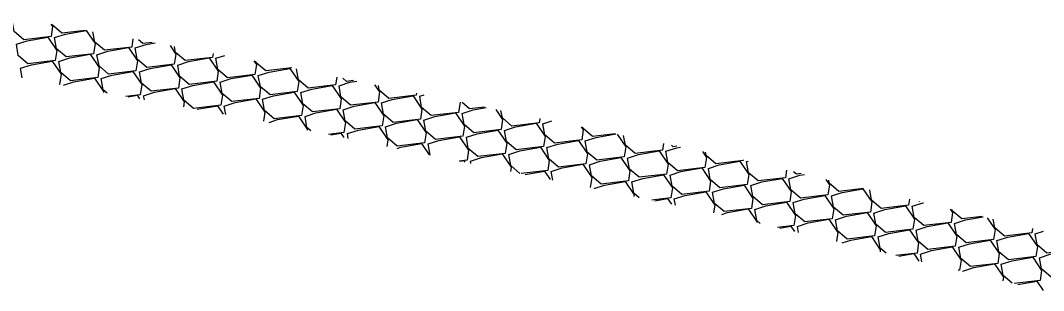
# Model space of a CAD drawing. Extents: x 2384780 to 2405432, y 547869 to 573706.
# Drawn here: x 2393914.7 to 2394020.7, y 553674.7 to 553702.7 of the extents above; entities that cross this region are included whole.
import ezdxf

# ---------------------------------------------------------------- set-up
doc = ezdxf.new("R2010")
doc.units = 0
doc.layers.add('Old_Level_5', color=7, linetype='Continuous')

msp = doc.modelspace()

# ---------------------------------------------------------------- linework, layer by layer
at = {"layer": 'Old_Level_5'}
for points in [[(2393917.82, 553702.31), (2393917.99, 553702.05), (2393917.83, 553701.01), (2393915, 553700.68), (2393914, 553701.53), (2393913.79, 553702.68)], [(2393921.39, 553701.66), (2393918.96, 553701.37), (2393917.96, 553702.23), (2393917.95, 553702.28)], [(2393918.19, 553700.91), (2393919.32, 553701.27), (2393921.46, 553701.65)], [(2393921.47, 553701.65), (2393922.39, 553700.28), (2393922.23, 553699.23), (2393919.4, 553698.9), (2393918.4, 553699.75), (2393918.19, 553700.91)], [(2393914.23, 553700.21), (2393915.36, 553700.57), (2393917.5, 553700.95), (2393918.43, 553699.58), (2393918.27, 553698.54), (2393915.43, 553698.2), (2393914.43, 553699.05), (2393914.23, 553700.21)], [(2393926.32, 553700.77), (2393926.2, 553699.93), (2393923.36, 553699.6), (2393922.36, 553700.45), (2393922.17, 553701.52)], [(2393928.3, 553700.41), (2393927.33, 553700.3), (2393926.89, 553700.67)], [(2393922.59, 553699.13), (2393923.72, 553699.5), (2393925.86, 553699.88), (2393926.79, 553698.5), (2393926.63, 553697.46), (2393923.8, 553697.12), (2393922.8, 553697.98), (2393922.59, 553699.13)], [(2393926.56, 553699.83), (2393927.69, 553700.2), (2393928.61, 553700.36)], [(2393930.17, 553700.08), (2393930.76, 553699.2), (2393930.6, 553698.16), (2393927.76, 553697.82), (2393926.76, 553698.68), (2393926.56, 553699.83)], [(2393934.62, 553699.27), (2393934.56, 553698.86), (2393931.73, 553698.52), (2393930.73, 553699.37), (2393930.62, 553699.99)], [(2393914.67, 553697.74), (2393915.8, 553698.1), (2393917.94, 553698.48), (2393918.86, 553697.1), (2393918.71, 553696.06), (2393918.67, 553696.06)], [(2393918.63, 553698.43), (2393919.76, 553698.8), (2393921.9, 553699.18), (2393922.83, 553697.8), (2393922.67, 553696.76), (2393919.83, 553696.43), (2393918.83, 553697.28), (2393918.63, 553698.43)], [(2393930.96, 553698.06), (2393932.09, 553698.42), (2393934.23, 553698.8), (2393935.16, 553697.43), (2393935, 553696.38), (2393932.16, 553696.05), (2393931.16, 553696.9), (2393930.96, 553698.06)], [(2393934.92, 553698.76), (2393935.84, 553699.05)], [(2393938.86, 553698.5), (2393939.12, 553698.13), (2393938.96, 553697.08), (2393936.13, 553696.75), (2393935.13, 553697.6), (2393934.92, 553698.76)], [(2393942.78, 553697.76), (2393940.09, 553697.45), (2393939.09, 553698.3), (2393939.06, 553698.47)], [(2393914.84, 553696.75), (2393914.67, 553697.74)], [(2393923.03, 553696.66), (2393924.16, 553697.02), (2393926.3, 553697.4), (2393927.23, 553696.03), (2393927.07, 553694.98), (2393925.58, 553694.81)], [(2393926.99, 553697.36), (2393928.12, 553697.72), (2393930.27, 553698.1), (2393931.19, 553696.73), (2393931.03, 553695.68), (2393928.2, 553695.35), (2393927.2, 553696.2), (2393926.99, 553697.36)], [(2393939.32, 553696.98), (2393940.45, 553697.34), (2393942.59, 553697.72), (2393943.52, 553696.35), (2393943.36, 553695.31), (2393940.53, 553694.97), (2393939.53, 553695.82), (2393939.32, 553696.98)], [(2393947.45, 553696.81), (2393947.33, 553696.01), (2393944.49, 553695.67), (2393943.49, 553696.52), (2393943.29, 553697.66)], [(2393919.12, 553695.98), (2393920.2, 553696.32), (2393922.34, 553696.7), (2393923.26, 553695.33), (2393923.25, 553695.23)], [(2393923.64, 553695.16), (2393923.23, 553695.5), (2393923.03, 553696.66)], [(2393931.39, 553695.58), (2393932.52, 553695.95), (2393934.67, 553696.32), (2393935.59, 553694.95), (2393935.43, 553693.91), (2393932.6, 553693.57), (2393931.6, 553694.43), (2393931.39, 553695.58)], [(2393935.36, 553696.28), (2393936.49, 553696.65), (2393938.63, 553697.02), (2393939.56, 553695.65), (2393939.4, 553694.61), (2393936.56, 553694.27), (2393935.56, 553695.12), (2393935.36, 553696.28)], [(2393947.69, 553695.9), (2393948.81, 553696.27), (2393949.52, 553696.39)], [(2393949.2, 553696.46), (2393948.45, 553696.37), (2393948.08, 553696.69)], [(2393927.43, 553694.88), (2393928.56, 553695.25), (2393930.7, 553695.63), (2393931.63, 553694.25), (2393931.55, 553693.73)], [(2393939.76, 553694.51), (2393940.89, 553694.87), (2393943.03, 553695.25), (2393943.96, 553693.88), (2393943.8, 553692.83), (2393940.96, 553692.5), (2393939.96, 553693.35), (2393939.76, 553694.51)], [(2393943.72, 553695.2), (2393944.85, 553695.57), (2393946.99, 553695.95), (2393947.92, 553694.57), (2393947.76, 553693.53), (2393944.93, 553693.2), (2393943.93, 553694.05), (2393943.72, 553695.2)], [(2393951.38, 553696.01), (2393951.88, 553695.27), (2393951.73, 553694.23), (2393948.89, 553693.9), (2393947.89, 553694.75), (2393947.69, 553695.9)], [(2393955.72, 553695.13), (2393955.69, 553694.93), (2393952.85, 553694.59), (2393951.85, 553695.45), (2393951.77, 553695.94)], [(2393925.82, 553694.76), (2393926.74, 553694.93), (2393926.99, 553694.55)], [(2393927.51, 553694.46), (2393927.43, 553694.88)], [(2393935.79, 553693.81), (2393936.92, 553694.17), (2393939.07, 553694.55), (2393939.99, 553693.18), (2393939.85, 553692.23)], [(2393948.12, 553693.43), (2393949.25, 553693.79), (2393951.39, 553694.17), (2393952.32, 553692.8), (2393952.16, 553691.76), (2393949.33, 553691.42), (2393948.33, 553692.27), (2393948.12, 553693.43)], [(2393952.09, 553694.13), (2393953.21, 553694.49), (2393955.36, 553694.87), (2393956.28, 553693.5), (2393956.13, 553692.45), (2393953.29, 553692.12), (2393952.29, 553692.97), (2393952.09, 553694.13)], [(2393956.05, 553694.83), (2393956.5, 553694.97)], [(2393960.24, 553694.21), (2393960.25, 553694.2), (2393960.09, 553693.15), (2393957.25, 553692.82), (2393956.25, 553693.67), (2393956.05, 553694.83)], [(2393962.76, 553693.7), (2393961.22, 553693.52), (2393960.45, 553694.17)], [(2393932.97, 553693.47), (2393935.1, 553693.85), (2393935.69, 553692.98)], [(2393935.95, 553692.93), (2393935.79, 553693.81)], [(2393944.16, 553692.73), (2393945.29, 553693.09), (2393947.43, 553693.47), (2393948.36, 553692.1), (2393948.2, 553691.06), (2393946.59, 553690.87)], [(2393956.49, 553692.35), (2393957.62, 553692.72), (2393959.76, 553693.09), (2393960.68, 553691.72), (2393960.53, 553690.68), (2393957.69, 553690.34), (2393956.69, 553691.2), (2393956.49, 553692.35)], [(2393960.45, 553693.05), (2393961.58, 553693.42), (2393962.96, 553693.66)], [(2393963.95, 553693.46), (2393964.65, 553692.42), (2393964.49, 553691.38), (2393961.65, 553691.04), (2393960.65, 553691.9), (2393960.45, 553693.05)], [(2393968.52, 553692.53), (2393968.45, 553692.08), (2393965.62, 553691.74), (2393964.62, 553692.59), (2393964.48, 553693.35)], [(2393940.46, 553692.12), (2393941.32, 553692.4), (2393943.47, 553692.77), (2393944.39, 553691.4), (2393944.38, 553691.32)], [(2393944.75, 553691.24), (2393944.36, 553691.57), (2393944.16, 553692.73)], [(2393952.52, 553691.65), (2393953.65, 553692.02), (2393955.79, 553692.4), (2393956.72, 553691.02), (2393956.56, 553689.98), (2393953.73, 553689.65), (2393952.73, 553690.5), (2393952.52, 553691.65)], [(2393964.85, 553691.28), (2393965.98, 553691.64), (2393968.12, 553692.02), (2393969.05, 553690.65), (2393968.89, 553689.6), (2393966.06, 553689.27), (2393965.05, 553690.12), (2393964.85, 553691.28)], [(2393968.81, 553691.98), (2393969.75, 553692.28)], [(2393946.84, 553690.82), (2393947.87, 553691), (2393948.17, 553690.55)], [(2393948.56, 553690.96), (2393949.69, 553691.32), (2393951.83, 553691.7), (2393952.76, 553690.32), (2393952.65, 553689.63)], [(2393948.65, 553690.45), (2393948.56, 553690.96)], [(2393960.89, 553690.58), (2393962.02, 553690.94), (2393964.16, 553691.32), (2393965.08, 553689.95), (2393964.93, 553688.9), (2393962.09, 553688.57), (2393961.09, 553689.42), (2393960.89, 553690.58)], [(2393972.8, 553691.66), (2393973.01, 553691.34), (2393972.85, 553690.3), (2393970.02, 553689.97), (2393969.02, 553690.82), (2393968.81, 553691.98)], [(2393976.31, 553690.94), (2393973.98, 553690.67), (2393972.98, 553691.52), (2393972.96, 553691.62)], [(2393973.21, 553690.2), (2393974.34, 553690.56), (2393976.39, 553690.93)], [(2393953.7, 553689.42), (2393954.09, 553689.54), (2393956.23, 553689.92), (2393957.02, 553688.74)], [(2393956.92, 553689.88), (2393958.05, 553690.24), (2393960.19, 553690.62), (2393961.12, 553689.25), (2393960.96, 553688.2), (2393960.15, 553688.11)], [(2393957.13, 553688.72), (2393956.92, 553689.88)], [(2393969.25, 553689.5), (2393970.38, 553689.87), (2393972.52, 553690.24), (2393973.45, 553688.87), (2393973.29, 553687.83), (2393970.46, 553687.49), (2393969.45, 553688.34), (2393969.25, 553689.5)], [(2393976.51, 553690.9), (2393977.41, 553689.57), (2393977.25, 553688.53), (2393974.42, 553688.19), (2393973.42, 553689.04), (2393973.21, 553690.2)], [(2393981.32, 553689.92), (2393981.22, 553689.23), (2393978.38, 553688.89), (2393977.38, 553689.74), (2393977.2, 553690.76)], [(2393961.32, 553688.1), (2393962.45, 553688.47), (2393964.59, 553688.85), (2393965.52, 553687.47), (2393965.45, 553687.03)], [(2393965.29, 553688.8), (2393966.42, 553689.17), (2393968.56, 553689.54), (2393969.48, 553688.17), (2393969.33, 553687.13), (2393966.57, 553686.8)], [(2393977.61, 553688.42), (2393978.74, 553688.79), (2393980.89, 553689.17), (2393981.81, 553687.79), (2393981.65, 553686.75), (2393978.82, 553686.42), (2393977.82, 553687.27), (2393977.61, 553688.42)], [(2393981.58, 553689.12), (2393982.71, 553689.49), (2393983.11, 553689.56)], [(2393985.37, 553689.1), (2393985.78, 553688.49), (2393985.62, 553687.45), (2393982.78, 553687.11), (2393981.78, 553687.97), (2393981.58, 553689.12)], [(2393982.73, 553689.64), (2393982.35, 553689.59), (2393982.15, 553689.75)], [(2393989.59, 553688.23), (2393989.58, 553688.15), (2393986.75, 553687.81), (2393985.75, 553688.67), (2393985.68, 553689.04)], [(2393960.27, 553688.08), (2393960.63, 553688.15), (2393960.74, 553687.99)], [(2393961.37, 553687.86), (2393961.32, 553688.1)], [(2393966.45, 553686.83), (2393965.49, 553687.65), (2393965.29, 553688.8)], [(2393969.69, 553687.03), (2393970.82, 553687.39), (2393972.96, 553687.77), (2393973.89, 553686.4), (2393973.73, 553685.35), (2393973.71, 553685.35)], [(2393973.65, 553687.73), (2393974.78, 553688.09), (2393976.92, 553688.47), (2393977.85, 553687.1), (2393977.69, 553686.05), (2393974.86, 553685.72), (2393973.85, 553686.57), (2393973.65, 553687.73)], [(2393985.98, 553687.35), (2393987.11, 553687.71), (2393989.25, 553688.09), (2393990.18, 553686.72), (2393990.02, 553685.67), (2393987.18, 553685.34), (2393986.18, 553686.19), (2393985.98, 553687.35)], [(2393989.94, 553688.05), (2393990.12, 553688.1)], [(2393994.1, 553687.16), (2393993.98, 553686.37), (2393991.15, 553686.04), (2393990.15, 553686.89), (2393989.94, 553688.05)], [(2393966.99, 553686.72), (2393968.99, 553687.07), (2393969.59, 553686.19)], [(2393969.84, 553686.14), (2393969.69, 553687.03)], [(2393978.05, 553685.95), (2393979.18, 553686.31), (2393981.32, 553686.69), (2393982.25, 553685.32), (2393982.09, 553684.28), (2393980.12, 553684.04)], [(2393982.01, 553686.65), (2393983.14, 553687.01), (2393985.29, 553687.39), (2393986.21, 553686.02), (2393986.05, 553684.98), (2393983.22, 553684.64), (2393982.22, 553685.49), (2393982.01, 553686.65)], [(2393994.34, 553686.27), (2393995.47, 553686.64), (2393995.95, 553686.72)], [(2393995.62, 553686.8), (2393995.11, 553686.74), (2393994.82, 553686.99)], [(2393974.13, 553685.26), (2393975.22, 553685.62), (2393977.36, 553685.99), (2393978.29, 553684.62), (2393978.26, 553684.42)], [(2393978.82, 553684.31), (2393978.25, 553684.79), (2393978.05, 553685.95)], [(2393990.38, 553685.57), (2393991.51, 553685.94), (2393993.65, 553686.31), (2393994.58, 553684.94), (2393994.42, 553683.9), (2393991.58, 553683.56), (2393990.58, 553684.42), (2393990.38, 553685.57)], [(2393998.17, 553686.19), (2393998.54, 553685.64), (2393998.38, 553684.6), (2393995.55, 553684.26), (2393994.55, 553685.11), (2393994.34, 553686.27)], [(2394002.08, 553685.27), (2393999.51, 553684.96), (2393998.51, 553685.81), (2393998.46, 553686.13)], [(2393982.45, 553684.18), (2393983.58, 553684.54), (2393985.72, 553684.92), (2393986.65, 553683.54), (2393986.53, 553682.74)], [(2393986.41, 553684.87), (2393987.54, 553685.24), (2393989.69, 553685.62), (2393990.61, 553684.24), (2393990.45, 553683.2), (2393987.62, 553682.87), (2393986.62, 553683.72), (2393986.41, 553684.87)], [(2393998.74, 553684.5), (2393999.87, 553684.86), (2394002.01, 553685.24), (2394002.94, 553683.87), (2394002.78, 553682.82), (2393999.95, 553682.49), (2393998.95, 553683.34), (2393998.74, 553684.5)], [(2394006.84, 553684.14), (2394006.75, 553683.52), (2394003.91, 553683.19), (2394002.91, 553684.04), (2394002.72, 553685.11)], [(2393980.43, 553683.98), (2393981.76, 553684.22), (2393982.15, 553683.63)], [(2393982.56, 553683.55), (2393982.45, 553684.18)], [(2393990.81, 553683.1), (2393991.94, 553683.46), (2393994.09, 553683.84), (2393995.01, 553682.47), (2393994.85, 553681.42), (2393993.14, 553681.22)], [(2393994.78, 553683.8), (2393995.91, 553684.16), (2393998.05, 553684.54), (2393998.98, 553683.17), (2393998.82, 553682.12), (2393995.98, 553681.79), (2393994.98, 553682.64), (2393994.78, 553683.8)], [(2394007.11, 553683.42), (2394008.24, 553683.78), (2394008.29, 553683.79)], [(2394007.89, 553683.89), (2394007.87, 553683.89), (2394007.86, 553683.9)], [(2393987.38, 553682.57), (2393987.98, 553682.76), (2393990.12, 553683.14), (2393991.05, 553681.77), (2393991.04, 553681.72)], [(2393991.37, 553681.64), (2393991.02, 553681.94), (2393990.81, 553683.1)], [(2393999.18, 553682.02), (2394000.31, 553682.39), (2394002.45, 553682.76), (2394003.38, 553681.39), (2394003.22, 553680.35), (2394000.38, 553680.01), (2393999.38, 553680.86), (2393999.18, 553682.02)], [(2394003.14, 553682.72), (2394004.27, 553683.09), (2394006.41, 553683.46), (2394007.34, 553682.09), (2394007.18, 553681.05), (2394004.35, 553680.71), (2394003.35, 553681.56), (2394003.14, 553682.72)], [(2394011.07, 553683.13), (2394011.3, 553682.79), (2394011.15, 553681.75), (2394008.31, 553681.41), (2394007.31, 553682.26), (2394007.11, 553683.42)], [(2394014.36, 553682.36), (2394012.27, 553682.11), (2394011.27, 553682.96), (2394011.25, 553683.09)], [(2393995.21, 553681.32), (2393996.34, 553681.69), (2393998.49, 553682.07), (2393999.41, 553680.69), (2393999.27, 553679.77)], [(2394007.54, 553680.95), (2394008.67, 553681.31), (2394010.81, 553681.69), (2394011.74, 553680.32), (2394011.58, 553679.27), (2394008.75, 553678.94), (2394007.75, 553679.79), (2394007.54, 553680.95)], [(2394011.51, 553681.64), (2394012.64, 553682.01), (2394014.46, 553682.33)], [(2394014.88, 553682.23), (2394015.71, 553681.01), (2394015.55, 553679.97), (2394012.71, 553679.64), (2394011.71, 553680.49), (2394011.51, 553681.64)], [(2394019.58, 553681.12), (2394019.51, 553680.67), (2394016.68, 553680.33), (2394015.67, 553681.19), (2394015.52, 553682.08)], [(2393993.38, 553681.16), (2393994.52, 553681.37), (2393994.9, 553680.8)], [(2393995.32, 553680.7), (2393995.21, 553681.32)], [(2394003.58, 553680.25), (2394004.71, 553680.61), (2394006.85, 553680.99), (2394007.78, 553679.62), (2394007.62, 553678.57), (2394005.41, 553678.31)], [(2394015.91, 553679.87), (2394017.04, 553680.23), (2394019.18, 553680.61), (2394020.1, 553679.24), (2394019.95, 553678.2), (2394017.11, 553677.86), (2394016.11, 553678.71), (2394015.91, 553679.87)], [(2394019.87, 553680.57), (2394020.73, 553680.84)], [(2394023.98, 553680.07), (2394024.07, 553679.94), (2394023.91, 553678.89), (2394021.08, 553678.56), (2394020.07, 553679.41), (2394019.87, 553680.57)], [(2393999.86, 553679.63), (2394000.74, 553679.91), (2394002.89, 553680.29), (2394003.81, 553678.92), (2394003.78, 553678.7)], [(2394004.42, 553678.55), (2394003.78, 553679.09), (2394003.58, 553680.25)], [(2394011.94, 553679.17), (2394013.07, 553679.53), (2394015.21, 553679.91), (2394016.14, 553678.54), (2394015.98, 553677.5), (2394013.15, 553677.16), (2394012.15, 553678.01), (2394011.94, 553679.17)], [(2394005.72, 553678.24), (2394007.29, 553678.51), (2394007.81, 553677.74)], [(2394007.98, 553678.47), (2394009.11, 553678.84), (2394011.25, 553679.21), (2394012.18, 553677.84), (2394012.02, 553676.8), (2394011.87, 553676.78)], [(2394008.12, 553677.67), (2394007.98, 553678.47)], [(2394020.31, 553678.09), (2394021.44, 553678.46), (2394023.58, 553678.84), (2394024.51, 553677.46), (2394024.35, 553676.42), (2394021.51, 553676.08), (2394020.51, 553676.94), (2394020.31, 553678.09)], [(2394012.38, 553676.7), (2394013.51, 553677.06), (2394015.65, 553677.44), (2394016.58, 553676.07), (2394016.52, 553675.68)], [(2394016.34, 553677.4), (2394017.47, 553677.76), (2394019.61, 553678.14), (2394020.54, 553676.76), (2394020.38, 553675.72), (2394017.68, 553675.4)], [(2394017.47, 553675.45), (2394016.55, 553676.24), (2394016.34, 553677.4)], [(2394012.39, 553676.66), (2394012.38, 553676.7)], [(2394018.06, 553675.31), (2394020.05, 553675.66), (2394020.71, 553674.68)]]:
    msp.add_lwpolyline(points, dxfattribs=at)

doc.saveas('drawing.dxf')
